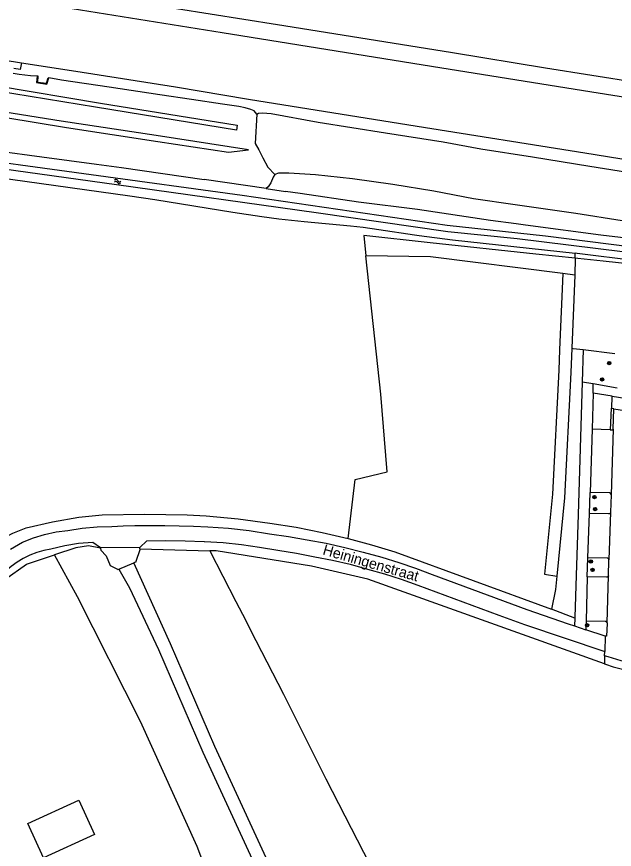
# Model space of a CAD drawing. Extents: x 131000 to 133013, y 393000 to 396501.
# Drawn here: x 132581.5 to 132723.3, y 394170.7 to 394368.1 of the extents above; entities that cross this region are included whole.
import ezdxf

# ---------------------------------------------------------------- set-up
doc = ezdxf.new("R2010")
doc.units = 0
for name, color, linetype in [('gg-anno-openbare ruimte label', 7, 'Continuous'), ('gg-knt-BGT kruinlijn', 7, 'Continuous'), ('gt-symb-boom', 7, 'Continuous'), ('gt-symb-watersymbool', 7, 'Continuous'), ('gx-grn-maaiveld', 7, 'Continuous')]:
    doc.layers.add(name, color=color, linetype=linetype)

# ---------------------------------------------------------------- blocks, each defined once
blk = doc.blocks.new('gt0-BOOM')
at = {"layer": 'gt-symb-boom'}
for radius in [0.4, 0.2]:
    blk.add_circle((0, 0), radius, dxfattribs=at)
blk = doc.blocks.new('gt0-WA')
at = {"layer": 'gt-symb-watersymbool'}
for centre, start, end in [((-0.32, 0.02), 28.0725, 151.9275), ((0.43, 0.42), 208.0725, 331.9275), ((-0.32, -0.43), 28.0725, 151.9275), ((0.43, -0.03), 208.0725, 331.9275)]:
    blk.add_arc(centre, 0.425, start, end, dxfattribs=at)

msp = doc.modelspace()

# ---------------------------------------------------------------- linework, layer by layer
at = {"layer": 'gg-knt-BGT kruinlijn'}
for p, q in [((132573.11, 394352.37), (132601.33, 394347.61)), ((132600.16, 394346.68), (132568.71, 394351.78)), ((132633.59, 394341.2), (132600.16, 394346.68)), ((132601.33, 394347.61), (132633.79, 394342.39)), ((132638.47, 394345.01), (132638.83, 394345.26)), ((132638.83, 394345.26), (132639.81, 394345.32)), ((132639.81, 394345.32), (132641.87, 394345.14)), ((132641.87, 394345.14), (132653.01, 394343.15)), ((132653.01, 394343.15), (132668.96, 394340.62)), ((132633.79, 394342.39), (132633.59, 394341.2)), ((132668.96, 394340.62), (132682.68, 394338.44)), ((132682.68, 394338.44), (132691.61, 394336.8)), ((132691.61, 394336.8), (132703.83, 394334.89)), ((132703.83, 394334.89), (132717.42, 394332.69)), ((132717.42, 394332.69), (132734.75, 394329.94))]:
    msp.add_line(p, q, dxfattribs=at)
at = {"layer": 'gx-grn-maaiveld'}
for p, q in [((132575.64, 394336.51), (132587.42, 394334.93)), ((132640.68, 394327.42), (132625.92, 394329.52)), ((132640.68, 394327.42), (132645.21, 394326.66)), ((132713.97, 394310.85), (132713.99, 394312.06)), ((132713.97, 394310.85), (132713.9, 394306.88)), ((132713.9, 394306.88), (132711.03, 394307.24)), ((132713.9, 394306.88), (132713.17, 394289.52)), ((132715.87, 394289.19), (132723.35, 394288.28)), ((132718.2, 394281.05), (132715.63, 394281.49)), ((132723.94, 394280.04), (132718.2, 394281.05)), ((132718.22, 394278.86), (132718.2, 394281.05)), ((132718.22, 394278.86), (132717.96, 394270.37)), ((132722.74, 394278.16), (132718.22, 394278.86)), ((132722.66, 394275.28), (132722.74, 394278.16)), ((132723.16, 394275.2), (132722.66, 394275.28)), ((132717.96, 394270.37), (132717.49, 394255.34)), ((132722.27, 394270.21), (132717.96, 394270.37)), ((132722.98, 394270.33), (132722.48, 394254.81)), ((132717.33, 394250.36), (132717.49, 394255.34)), ((132717, 394239.86), (132717.33, 394250.36)), ((132722.36, 394250.65), (132721.98, 394239.36)), ((132610.64, 394242.31), (132601.36, 394242.22)), ((132601.36, 394242.22), (132601.37, 394242.08)), ((132610.66, 394241.96), (132610.64, 394242.31)), ((132610.66, 394241.96), (132627.29, 394241.51)), ((132716.83, 394235.37), (132717, 394239.86)), ((132605.69, 394237.16), (132609.27, 394238.67)), ((132716.83, 394235.37), (132716.53, 394224.84)), ((132721.52, 394224.41), (132721.85, 394235.6)), ((132713.86, 394225.54), (132708.38, 394227.7)), ((132713.86, 394225.54), (132713.78, 394223.7)), ((132716.53, 394224.84), (132716.46, 394222.78)), ((132713.78, 394223.7), (132716.46, 394222.78)), ((132721.09, 394221.28), (132716.46, 394222.78)), ((132721.09, 394221.28), (132720.98, 394217.66)), ((132720.95, 394216.64), (132720.92, 394214.73)), ((132720.95, 394216.64), (132720.98, 394217.66))]:
    msp.add_line(p, q, dxfattribs=at)
for points in [[(132529.91, 394384.42), (132530.17, 394384.38), (132551.13, 394380.99), (132577.27, 394376.86), (132598.4, 394373.41), (132619.41, 394370.04), (132643.34, 394366.3), (132662.64, 394363.19), (132684.84, 394359.63), (132706.9, 394355.96), (132728.91, 394352.54), (132757.52, 394348.03)], [(132528.88, 394380.7), (132557.36, 394376), (132586.73, 394371.33), (132630.21, 394364.39), (132679.89, 394356.4), (132717.95, 394350.32), (132745.85, 394345.9), (132757.07, 394344.13)], [(132524.89, 394366.36), (132543.69, 394363.33), (132569.48, 394359.29), (132582.63, 394357.2)], [(132582.63, 394357.2), (132582.31, 394355.58), (132580.79, 394355.81)], [(132582.63, 394357.2), (132595.46, 394355.17), (132619.18, 394351.46), (132636.43, 394348.6), (132676.48, 394342.17), (132716.24, 394335.82), (132749.96, 394330.42), (132754.02, 394329.77)], [(132580.64, 394354.7), (132582.02, 394354.51), (132584.78, 394354.2), (132586.34, 394354.08)], [(132586.34, 394354.08), (132586.18, 394352.54), (132588.59, 394352.15), (132589.06, 394353.6)], [(132586.34, 394354.08), (132586.52, 394354.06), (132586.37, 394352.63), (132588.52, 394352.36), (132588.92, 394353.61), (132589.06, 394353.6)], [(132638.47, 394345.01), (132637.77, 394345.77), (132637.04, 394346.11), (132635.66, 394346.52), (132634.13, 394346.85), (132630.29, 394347.42), (132622.95, 394348.51), (132615.45, 394349.62), (132603.44, 394351.43), (132592.09, 394353.03), (132589.06, 394353.6)], [(132593.32, 394341.83), (132614.98, 394338.53), (132631.71, 394336.01), (132636.48, 394336.54), (132614.59, 394339.94), (132591.99, 394343.33), (132570.7, 394346.73), (132554.47, 394349.08), (132571.58, 394345.41), (132593.32, 394341.83)], [(132638.47, 394345.01), (132638.03, 394338.05), (132638.91, 394336.53), (132639.89, 394334.64), (132641.01, 394332.46), (132642.72, 394330.68)], [(132563.25, 394335.58), (132634.92, 394325.84), (132683.62, 394318.72), (132706.95, 394316.15), (132742.45, 394311.69), (132753.02, 394310.71), (132769.7, 394309.06), (132798.91, 394306.05), (132823.63, 394303.5), (132866, 394299.47), (132901.08, 394295.79), (132921.87, 394293.45), (132941.87, 394290.81), (132944.63, 394290.81), (132974.88, 394286.74), (133000, 394283.61)], [(132587.42, 394334.93), (132600.4, 394333.12), (132606.35, 394332.37), (132625.92, 394329.52)], [(132555.37, 394333.06), (132556.69, 394332.85), (132565.8, 394331.58), (132608.28, 394325.66), (132614.21, 394324.75), (132632.73, 394321.75), (132639.66, 394320.73), (132643.62, 394320.21), (132649.69, 394319.53), (132660.65, 394318.56), (132663.63, 394318.23), (132667.37, 394317.71), (132675.87, 394316.41), (132676.96, 394316.24), (132684.89, 394315.23), (132713.99, 394312.06)], [(133000, 394282.47), (132960.62, 394287.23), (132910.45, 394293.28), (132866.17, 394298.21), (132823.25, 394302.23), (132768.46, 394307.35), (132738.02, 394310.77), (132700.18, 394315.42), (132683.77, 394317.12), (132652.49, 394321.61), (132605.12, 394328.23), (132563.02, 394334.12)], [(132642.72, 394330.68), (132642.34, 394330.07), (132641.77, 394328.71), (132641.15, 394327.81), (132640.68, 394327.42)], [(132751.69, 394316.23), (132738.25, 394317.86), (132725.14, 394319.76), (132714.12, 394321.47), (132699.69, 394323.54), (132689.83, 394324.97), (132680.43, 394326.73), (132670.69, 394328.36), (132661.13, 394329.67), (132652.34, 394330.65), (132646, 394331.04), (132643.56, 394331.05), (132642.72, 394330.68)], [(132750.89, 394312.54), (132737.75, 394314.17), (132728.74, 394315.28), (132720.06, 394316.29), (132703.33, 394318.53), (132701.65, 394318.79), (132699.98, 394319.05), (132693.9, 394319.84), (132676.58, 394322.38), (132662.52, 394324.13), (132648.71, 394326.17), (132645.21, 394326.66)], [(132713.97, 394310.85), (132704.6, 394311.85), (132679.55, 394314.54), (132663.82, 394316.22), (132664.33, 394311.42)], [(132660.13, 394244.42), (132661.79, 394258.4), (132669.32, 394260.23), (132667.83, 394278.61), (132664.33, 394311.42)], [(132711.03, 394307.24), (132679.6, 394311.22), (132664.33, 394311.42)], [(132865.04, 394295.69), (132835.06, 394298.89), (132820.85, 394300.3), (132810.58, 394301.54), (132781.59, 394304.71), (132764.43, 394306.31), (132758.46, 394306.91), (132744.9, 394308.46), (132728.45, 394310.24), (132714.45, 394312.01), (132713.99, 394312.06)], [(132907.82, 394286.25), (132907.52, 394289.98), (132894.64, 394291.5), (132859.87, 394295.6), (132841.58, 394297.49), (132816.74, 394300.04), (132799.73, 394301.79), (132789.58, 394302.84), (132781.34, 394303.69), (132770.2, 394304.83), (132754.07, 394306.56), (132745.43, 394307.48), (132720.6, 394310.14), (132714.6, 394310.78), (132713.97, 394310.85)], [(132711.03, 394307.24), (132710.27, 394289.18), (132710.07, 394284.33), (132708.6, 394254.91), (132706.71, 394235.95), (132709.59, 394235.5)], [(132713.17, 394289.52), (132712.93, 394283.81), (132711.44, 394254.1), (132709.59, 394235.5)], [(132713.17, 394289.52), (132713.49, 394289.47), (132715.87, 394289.19)], [(132715.87, 394289.19), (132715.63, 394281.51), (132715.63, 394281.49)], [(132715.63, 394281.49), (132714.66, 394250.12), (132714.19, 394235.62), (132713.87, 394225.8), (132713.86, 394225.54)], [(132722.74, 394278.16), (132738.14, 394275.75), (132743.03, 394274.97), (132742.56, 394272.13)], [(132722.66, 394275.28), (132722.46, 394275.31), (132722.27, 394270.21)], [(132722.98, 394270.33), (132722.98, 394270.34), (132722.98, 394270.36), (132723.16, 394275.2)], [(132723.16, 394275.2), (132737.61, 394272.9), (132742.56, 394272.13)], [(132722.27, 394270.21), (132722.82, 394270.19), (132722.83, 394270.2), (132722.85, 394270.2), (132722.86, 394270.2), (132722.87, 394270.2), (132722.89, 394270.21), (132722.9, 394270.22), (132722.91, 394270.22), (132722.92, 394270.23), (132722.93, 394270.24), (132722.94, 394270.25), (132722.95, 394270.26), (132722.96, 394270.27), (132722.96, 394270.29), (132722.97, 394270.3), (132722.97, 394270.31), (132722.98, 394270.33)], [(132722.48, 394254.81), (132722.48, 394254.85), (132722.47, 394254.89), (132722.46, 394254.92), (132722.45, 394254.96), (132722.43, 394254.99), (132722.41, 394255.03), (132722.39, 394255.06), (132722.37, 394255.09), (132722.34, 394255.11), (132722.31, 394255.14), (132722.28, 394255.16), (132722.25, 394255.18), (132722.22, 394255.2), (132722.18, 394255.21), (132722.15, 394255.22), (132722.11, 394255.23), (132722.07, 394255.24), (132722.04, 394255.24), (132717.49, 394255.34)], [(132722.48, 394254.81), (132722.48, 394254.77), (132722.48, 394254.76), (132722.36, 394250.7), (132722.36, 394250.69), (132722.36, 394250.65)], [(132567.56, 394234.37), (132569.59, 394236.74), (132572.05, 394239.31), (132574.56, 394241.69), (132577.45, 394244.15), (132580.52, 394245.67), (132583.7, 394246.93), (132589.93, 394248.41), (132596.24, 394249.52), (132601.75, 394250.01), (132611.82, 394250.22), (132621.89, 394250.03), (132626.4, 394249.78), (132633.97, 394249.08), (132641.5, 394248.07), (132647.75, 394247.08), (132653.96, 394245.86), (132660.13, 394244.42)], [(132722.36, 394250.65), (132722.36, 394250.61), (132722.35, 394250.58), (132722.33, 394250.54), (132722.32, 394250.51), (132722.3, 394250.47), (132722.28, 394250.44), (132722.25, 394250.41), (132722.23, 394250.38), (132722.2, 394250.36), (132722.17, 394250.33), (132722.13, 394250.31), (132722.09, 394250.29), (132722.06, 394250.28), (132722.02, 394250.27), (132721.98, 394250.26), (132721.94, 394250.26), (132721.9, 394250.26), (132717.33, 394250.36)], [(132579.98, 394241.86), (132582.86, 394243.57), (132585.45, 394244.57), (132588.1, 394245.38), (132590.81, 394245.97), (132593.56, 394246.35), (132597.03, 394246.86), (132600.52, 394247.18), (132604.03, 394247.31), (132606.74, 394247.4), (132609.46, 394247.47), (132612.18, 394247.5), (132613.65, 394247.51), (132615.11, 394247.51), (132616.58, 394247.5), (132620, 394247.45), (132623.41, 394247.35), (132626.83, 394247.19), (132631.72, 394246.86), (132636.59, 394246.32), (132641.44, 394245.56), (132645.93, 394244.88), (132650.4, 394244.13), (132654.86, 394243.29), (132659.29, 394242.29), (132663.69, 394241.18), (132668.06, 394239.97), (132672.1, 394238.76), (132676.08, 394237.4), (132680.02, 394235.9), (132702.52, 394227.59), (132712.33, 394224.21), (132713.78, 394223.7)], [(132610.64, 394242.31), (132612.34, 394243.84), (132616.88, 394243.96), (132621.41, 394243.91), (132625.94, 394243.68), (132625.98, 394243.68), (132626.02, 394243.68), (132626.05, 394243.68), (132630.42, 394243.46), (132634.76, 394243.02), (132639.08, 394242.37), (132643.45, 394241.68), (132647.82, 394240.93), (132652.17, 394240.12), (132656.38, 394239.29), (132660.55, 394238.31), (132664.69, 394237.19), (132668.71, 394236.04), (132672.7, 394234.75), (132676.64, 394233.33), (132695.85, 394226.25), (132701.96, 394224.01), (132720.98, 394217.66)], [(132660.13, 394244.42), (132665.67, 394242.92), (132671.16, 394241.24), (132708.38, 394227.7)], [(132601.36, 394242.22), (132599.49, 394243.45), (132596.15, 394243.22), (132592.85, 394242.7), (132589.6, 394241.91), (132587.89, 394241.58), (132586.22, 394241.1), (132584.6, 394240.48), (132583.04, 394239.72), (132581.54, 394238.83), (132580.13, 394237.82), (132578.81, 394236.69), (132569.32, 394227.05), (132566.1, 394224.03), (132562.78, 394221.1), (132559.38, 394218.28), (132555.24, 394216.24), (132550.93, 394214.58), (132546.48, 394213.32), (132544.2, 394212.82), (132512.03, 394205.14), (132497.47, 394202.04), (132497.04, 394201.63)], [(132601.37, 394242.08), (132601.32, 394242.12), (132598.53, 394242.67), (132595.5, 394242.21), (132590.43, 394240.55)], [(132601.37, 394242.08), (132601.4, 394241.64), (132602.7, 394240.34), (132603.64, 394238.05), (132605.4, 394237.17), (132605.46, 394237.06), (132605.69, 394237.16)], [(132610.66, 394241.96), (132610.67, 394241.74), (132609.75, 394238.99), (132609.79, 394238.9), (132609.27, 394238.67)], [(132497.04, 394201.63), (132542.98, 394212.15), (132551.11, 394213.83), (132555.2, 394214.98), (132559.59, 394217.27), (132565.21, 394221.28), (132578.66, 394234.7), (132583.81, 394238.37), (132590.43, 394240.55)], [(132629.7, 394156.93), (132624.27, 394171.43), (132610.82, 394201.06), (132595.93, 394230.61), (132590.43, 394240.55)], [(132627.29, 394241.51), (132633.47, 394229.47), (132635, 394226.49), (132638.22, 394220.22), (132644.75, 394207.5), (132654.8, 394187.49), (132668.25, 394161.27), (132688.7, 394121.44), (132711.04, 394078.16), (132734.77, 394052.54), (132753.96, 394031.78), (132765.49, 394018.31), (132770.91, 394012)], [(132720.92, 394214.73), (132664.75, 394234.77), (132651.42, 394237.88), (132628.79, 394241.47), (132627.29, 394241.51)], [(132721.98, 394239.36), (132721.98, 394239.4), (132721.98, 394239.43), (132721.96, 394239.47), (132721.95, 394239.5), (132721.94, 394239.54), (132721.92, 394239.57), (132721.9, 394239.6), (132721.88, 394239.63), (132721.85, 394239.65), (132721.82, 394239.68), (132721.79, 394239.7), (132721.76, 394239.72), (132721.72, 394239.74), (132721.69, 394239.75), (132721.65, 394239.76), (132721.61, 394239.77), (132721.57, 394239.77), (132721.53, 394239.77), (132717, 394239.86)], [(132605.69, 394237.16), (132608.24, 394232.72), (132615.12, 394218.13), (132625.6, 394193.8), (132641.04, 394160.34), (132667.81, 394094.71), (132684.6, 394054.48), (132687.44, 394055.84), (132670.66, 394096.07), (132643.89, 394161.7), (132628.45, 394195.16), (132617.97, 394219.49), (132609.27, 394238.67)], [(132721.85, 394235.6), (132721.98, 394239.29), (132721.98, 394239.36)], [(132709.59, 394235.5), (132709.27, 394232.31), (132708.38, 394227.7)], [(132721.85, 394235.6), (132721.84, 394235.56), (132721.83, 394235.52), (132721.81, 394235.48), (132721.79, 394235.45), (132721.77, 394235.41), (132721.74, 394235.38), (132721.72, 394235.35), (132721.69, 394235.33), (132721.66, 394235.31), (132721.63, 394235.29), (132721.6, 394235.27), (132721.56, 394235.26), (132721.53, 394235.25), (132721.49, 394235.24), (132721.46, 394235.23), (132721.42, 394235.23), (132716.83, 394235.37)], [(132720.92, 394214.73), (132721.15, 394214.65), (132722.97, 394214), (132727.33, 394212.94), (132735.56, 394210.93), (132744.32, 394211.24), (132755.39, 394213.7), (132769.81, 394219.38), (132770.71, 394220.23), (132784.48, 394226.74)], [(132721.52, 394224.41), (132721.52, 394224.44), (132721.51, 394224.48), (132721.49, 394224.51), (132721.48, 394224.54), (132721.46, 394224.57), (132721.45, 394224.6), (132721.43, 394224.62), (132721.4, 394224.65), (132721.38, 394224.67), (132721.35, 394224.69), (132721.32, 394224.71), (132721.29, 394224.73), (132721.26, 394224.74), (132721.22, 394224.75), (132721.19, 394224.76), (132721.15, 394224.76), (132721.12, 394224.77), (132721.08, 394224.76), (132716.53, 394224.84)], [(132721.52, 394224.41), (132721.52, 394224.29), (132721.39, 394221.3), (132721.09, 394221.28)], [(132727.39, 394214.81), (132724.86, 394215.43), (132721.8, 394216.35), (132720.95, 394216.64)], [(132584.11, 394176.86), (132596.18, 394182.39), (132599.92, 394174.23), (132587.85, 394168.7), (132584.11, 394176.86)]]:
    msp.add_lwpolyline(points, dxfattribs=at)

# ---------------------------------------------------------------- block references
at = {"layer": 'gt-symb-boom'}
for p in [(132722.04, 394286.02), (132720.35, 394282.13), (132718.52, 394254.25), (132718.69, 394251.41), (132717.67, 394238.97), (132718.1, 394236.99), (132716.78, 394223.85)]:
    msp.add_blockref('gt0-BOOM', p, dxfattribs=at)
at = {"layer": 'gt-symb-watersymbool', "rotation": -7.93555037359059}
msp.add_blockref('gt0-WA', (132605.35, 394329.04), dxfattribs=at)

# ---------------------------------------------------------------- texts
at = {"layer": 'gg-anno-openbare ruimte label'}
msp.add_text('Heiningenstraat', height=2.5, rotation=344, dxfattribs=at).set_placement((132653.9, 394240.68))

doc.saveas('drawing.dxf')
